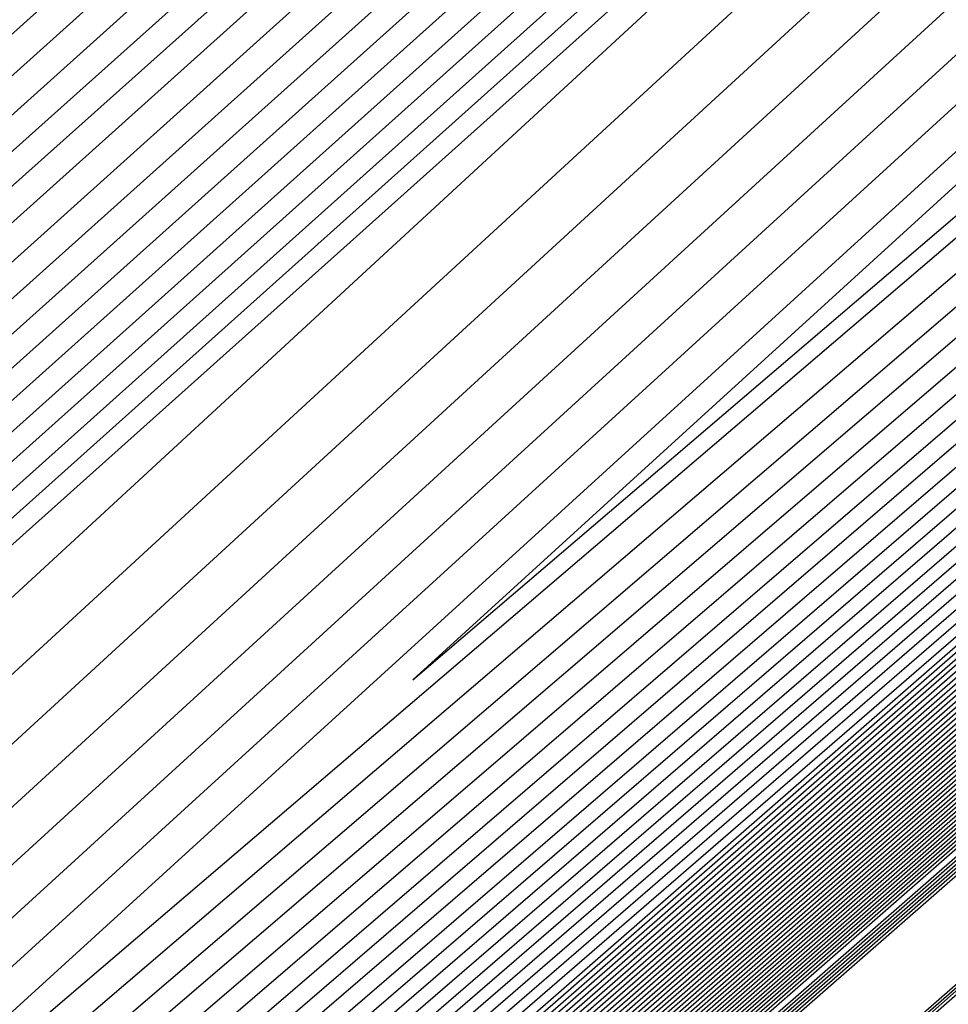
# Model space of a CAD drawing. Extents: x 3249832 to 3255657, y 13789405 to 13793316.
# Tile 932 of 1056: x 3253211.257 to 3253211.523, y 13791260.251 to 13791260.534. Entities that reach past the tile are written whole.
import ezdxf

# ---------------------------------------------------------------- set-up
doc = ezdxf.new("R2010")
doc.units = 0
doc.header["$LTSCALE"] = 100
doc.header["$MEASUREMENT"] = 0
for name, color, linetype in [('GRATIO_03231_CON', 1, 'CONTINUOUS'), ('GRATIO_0323_ICON', 1, 'CONTINUOUS'), ('TARGETS_EAST', 7, 'CONTINUOUS')]:
    doc.layers.add(name, color=color, linetype=linetype)

# ---------------------------------------------------------------- blocks, each defined once
blk = doc.blocks.new('Gratio_032316_contours')
at = {"layer": 'GRATIO_03231_CON', "color": 1, "linetype": 'Continuous', "flags": 128}
for points in [[(3253179.55027, 13791232.39503), (3253186.87441, 13791238.77001), (3253201.4775, 13791251.51898), (3253219.20823, 13791267.00714), (3253234.45763, 13791280.32933), (3253243.00028, 13791287.79153), (3253246.14511, 13791290.5444), (3253246.5846, 13791290.94974), (3253247.02187, 13791291.379), (3253250.20254, 13791294.24212), (3253258.88285, 13791301.95866), (3253274.44262, 13791315.73867), (3253292.7559, 13791331.95413), (3253308.32028, 13791345.76753)], [(3253180.16544, 13791232.93802), (3253187.28488, 13791239.13155), (3253201.72516, 13791251.73678), (3253219.33902, 13791267.12228), (3253234.51314, 13791280.37862), (3253243.01644, 13791287.80647), (3253246.14668, 13791290.54676), (3253246.58389, 13791290.95054), (3253247.01645, 13791291.37639), (3253250.16633, 13791294.21318), (3253258.7639, 13791301.85732), (3253274.17605, 13791315.50724), (3253292.31584, 13791331.56933), (3253307.73285, 13791345.25198)], [(3253180.78061, 13791233.481), (3253187.69534, 13791239.49309), (3253201.97282, 13791251.95458), (3253219.46981, 13791267.23741), (3253234.56866, 13791280.42791), (3253243.03259, 13791287.8214), (3253246.14825, 13791290.54912), (3253246.58317, 13791290.95133), (3253247.01103, 13791291.37378), (3253250.13013, 13791294.18424), (3253258.64495, 13791301.75599), (3253273.90947, 13791315.27582), (3253291.87577, 13791331.18453), (3253307.14542, 13791344.73643)], [(3253181.39578, 13791234.02399), (3253188.1058, 13791239.85463), (3253202.22048, 13791252.17237), (3253219.6006, 13791267.35254), (3253234.62418, 13791280.4772), (3253243.04874, 13791287.83633), (3253246.14982, 13791290.55149), (3253246.58246, 13791290.95213), (3253247.00561, 13791291.37117), (3253250.09393, 13791294.15529), (3253258.526, 13791301.65465), (3253273.6429, 13791315.0444), (3253291.4357, 13791330.79973), (3253306.55799, 13791344.22088)], [(3253182.62612, 13791235.10996), (3253188.92672, 13791240.5777), (3253202.71581, 13791252.60797), (3253219.86218, 13791267.58281), (3253234.73522, 13791280.57579), (3253243.08105, 13791287.8662), (3253246.15297, 13791290.55621), (3253246.58103, 13791290.95372), (3253246.99477, 13791291.36594), (3253250.02153, 13791294.09741), (3253258.2881, 13791301.45198), (3253273.10975, 13791314.58156), (3253290.55557, 13791330.03014), (3253305.38313, 13791343.18978)], [(3253183.24129, 13791235.65295), (3253189.33718, 13791240.93924), (3253202.96347, 13791252.82577), (3253219.99297, 13791267.69794), (3253234.79073, 13791280.62508), (3253243.0972, 13791287.88113), (3253246.15454, 13791290.55858), (3253246.58032, 13791290.95452), (3253246.98935, 13791291.36333), (3253249.98532, 13791294.06847), (3253258.16915, 13791301.35065), (3253272.84317, 13791314.35013), (3253290.11551, 13791329.64534), (3253304.7957, 13791342.67423)], [(3253189.74764, 13791241.30078), (3253203.21113, 13791253.04357), (3253220.12376, 13791267.81308), (3253234.84625, 13791280.67437), (3253243.11336, 13791287.89607), (3253246.15611, 13791290.56094), (3253246.57961, 13791290.95531), (3253246.98393, 13791291.36072), (3253249.94912, 13791294.03953), (3253258.05019, 13791301.24931), (3253272.5766, 13791314.11871), (3253289.67544, 13791329.26055), (3253304.20827, 13791342.15868)], [(3253190.1581, 13791241.66232), (3253203.45879, 13791253.26136), (3253220.25455, 13791267.92821), (3253234.90177, 13791280.72366), (3253243.12951, 13791287.911), (3253246.15768, 13791290.5633), (3253246.57889, 13791290.95611), (3253246.97851, 13791291.35811), (3253249.91292, 13791294.01058), (3253257.93124, 13791301.14798), (3253272.31002, 13791313.88729), (3253289.23538, 13791328.87575), (3253303.62084, 13791341.64313)], [(3253190.97902, 13791242.38539), (3253203.95411, 13791253.69696), (3253220.51613, 13791268.15847), (3253235.01281, 13791280.82224), (3253243.16182, 13791287.94087), (3253246.16082, 13791290.56803), (3253246.57747, 13791290.9577), (3253246.96767, 13791291.35288), (3253249.84051, 13791293.9527), (3253257.69334, 13791300.94531), (3253271.77687, 13791313.42445), (3253288.35525, 13791328.10615), (3253302.44598, 13791340.61203)], [(3253191.38948, 13791242.74693), (3253204.20177, 13791253.91476), (3253220.64692, 13791268.27361), (3253235.06832, 13791280.87154), (3253243.17797, 13791287.9558), (3253246.1624, 13791290.57039), (3253246.57675, 13791290.9585), (3253246.96225, 13791291.35027), (3253249.80431, 13791293.92376), (3253257.57439, 13791300.84397), (3253271.51029, 13791313.19303), (3253287.91518, 13791327.72135), (3253301.85855, 13791340.09648)], [(3253191.79994, 13791243.10847), (3253204.44943, 13791254.13256), (3253220.77772, 13791268.38874), (3253235.12384, 13791280.92083), (3253243.19412, 13791287.97073), (3253246.16397, 13791290.57276), (3253246.57604, 13791290.95929), (3253246.95683, 13791291.34766), (3253249.76811, 13791293.89481), (3253257.45544, 13791300.74264), (3253271.24372, 13791312.9616), (3253287.47511, 13791327.33655), (3253301.27112, 13791339.58093)], [(3253192.2104, 13791243.47001), (3253204.69709, 13791254.35035), (3253220.90851, 13791268.50387), (3253235.17936, 13791280.97012), (3253243.21028, 13791287.98567), (3253246.16554, 13791290.57512), (3253246.57533, 13791290.96009), (3253246.95142, 13791291.34505), (3253249.73191, 13791293.86587), (3253257.33649, 13791300.6413), (3253270.97714, 13791312.73018), (3253287.03505, 13791326.95176), (3253300.68369, 13791339.06538)], [(3253193.03132, 13791244.19308), (3253205.19242, 13791254.78595), (3253221.17009, 13791268.73414), (3253235.29039, 13791281.0687), (3253243.24258, 13791288.01553), (3253246.16868, 13791290.57985), (3253246.5739, 13791290.96168), (3253246.94058, 13791291.33982), (3253249.6595, 13791293.80799), (3253257.09858, 13791300.43863), (3253270.44399, 13791312.26734), (3253286.15492, 13791326.18216), (3253299.50883, 13791338.03428)], [(3253193.44178, 13791244.55462), (3253205.44008, 13791255.00375), (3253221.30088, 13791268.84927), (3253235.34591, 13791281.11799), (3253243.25874, 13791288.03047), (3253246.17025, 13791290.58221), (3253246.57319, 13791290.96248), (3253246.93516, 13791291.33721), (3253249.6233, 13791293.77904), (3253256.97963, 13791300.3373), (3253270.17741, 13791312.03592), (3253285.71485, 13791325.79737), (3253298.92139, 13791337.51873)], [(3253193.85224, 13791244.91616), (3253205.68774, 13791255.22155), (3253221.43167, 13791268.9644), (3253235.40143, 13791281.16728), (3253243.27489, 13791288.0454), (3253246.17182, 13791290.58457), (3253246.57247, 13791290.96327), (3253246.92974, 13791291.3346), (3253249.5871, 13791293.7501), (3253256.86068, 13791300.23596), (3253269.91084, 13791311.8045), (3253285.27479, 13791325.41257), (3253298.33396, 13791337.00318)], [(3253194.2627, 13791245.2777), (3253205.9354, 13791255.43934), (3253221.56246, 13791269.07954), (3253235.45695, 13791281.21658), (3253243.29104, 13791288.06033), (3253246.17339, 13791290.58694), (3253246.57176, 13791290.96407), (3253246.92432, 13791291.33198), (3253249.55089, 13791293.72116), (3253256.74173, 13791300.13463), (3253269.64426, 13791311.57307), (3253284.83472, 13791325.02777), (3253297.74653, 13791336.48763)], [(3253195.08362, 13791246.00077), (3253206.43072, 13791255.87494), (3253221.82404, 13791269.3098), (3253235.56798, 13791281.31516), (3253243.32335, 13791288.0902), (3253246.17654, 13791290.59166), (3253246.57033, 13791290.96566), (3253246.91348, 13791291.32676), (3253249.47849, 13791293.66327), (3253256.50383, 13791299.93196), (3253269.11111, 13791311.11023), (3253283.95459, 13791324.25817), (3253296.57167, 13791335.45653)], [(3253195.49408, 13791246.36231), (3253206.67838, 13791256.09274), (3253221.95483, 13791269.42494), (3253235.6235, 13791281.36445), (3253243.3395, 13791288.10513), (3253246.17811, 13791290.59402), (3253246.56962, 13791290.96646), (3253246.90806, 13791291.32415), (3253249.44229, 13791293.63433), (3253256.38488, 13791299.83062), (3253268.84454, 13791310.87881), (3253283.51452, 13791323.87338), (3253295.98424, 13791334.94098)], [(3253195.90454, 13791246.72385), (3253206.92604, 13791256.31054), (3253222.08562, 13791269.54007), (3253235.67902, 13791281.41374), (3253243.35566, 13791288.12007), (3253246.17968, 13791290.59639), (3253246.56891, 13791290.96725), (3253246.90264, 13791291.32154), (3253249.40609, 13791293.60539), (3253256.26593, 13791299.72929), (3253268.57796, 13791310.64739), (3253283.07446, 13791323.48858), (3253295.39681, 13791334.42543)], [(3253196.31501, 13791247.08539), (3253207.1737, 13791256.52833), (3253222.21641, 13791269.6552), (3253235.73454, 13791281.46303), (3253243.37181, 13791288.135), (3253246.18125, 13791290.59875), (3253246.56819, 13791290.96805), (3253246.89722, 13791291.31892), (3253249.36988, 13791293.57645), (3253256.14697, 13791299.62795), (3253268.31138, 13791310.41597), (3253282.63439, 13791323.10378), (3253294.80938, 13791333.90988)], [(3253197.13593, 13791247.80846), (3253207.66903, 13791256.96393), (3253222.47799, 13791269.88547), (3253235.84557, 13791281.56162), (3253243.40412, 13791288.16487), (3253246.18439, 13791290.60348), (3253246.56677, 13791290.96964), (3253246.88638, 13791291.3137), (3253249.29748, 13791293.51856), (3253255.90907, 13791299.42528), (3253267.77823, 13791309.95312), (3253281.75426, 13791322.33419), (3253293.63452, 13791332.87878)], [(3253197.54639, 13791248.17), (3253207.91669, 13791257.18173), (3253222.60878, 13791270.0006), (3253235.90109, 13791281.61091), (3253243.42027, 13791288.1798), (3253246.18596, 13791290.60584), (3253246.56605, 13791290.97044), (3253246.88096, 13791291.31109), (3253249.26128, 13791293.48962), (3253255.79012, 13791299.32395), (3253267.51166, 13791309.7217), (3253281.31419, 13791321.94939), (3253293.04709, 13791332.36323), (3253299.24948, 13791337.92415)], [(3253197.95685, 13791248.53154), (3253208.16435, 13791257.39953), (3253222.73957, 13791270.11573), (3253235.95661, 13791281.6602), (3253243.43643, 13791288.19473), (3253246.18754, 13791290.6082), (3253246.56534, 13791290.97123), (3253246.87554, 13791291.30847), (3253249.22507, 13791293.46068), (3253255.67117, 13791299.22261), (3253267.24508, 13791309.49028), (3253280.87413, 13791321.56459), (3253292.45966, 13791331.84768), (3253298.58416, 13791337.33876)], [(3253198.36731, 13791248.89308), (3253208.41201, 13791257.61732), (3253222.87037, 13791270.23087), (3253236.01213, 13791281.70949), (3253243.45258, 13791288.20967), (3253246.18911, 13791290.61057), (3253246.56463, 13791290.97203), (3253246.87012, 13791291.30586), (3253249.18887, 13791293.43173), (3253255.55222, 13791299.12128), (3253266.9785, 13791309.25886), (3253280.43407, 13791321.17979), (3253291.87223, 13791331.33213), (3253297.91884, 13791336.75338)], [(3253199.18823, 13791249.61615), (3253208.90733, 13791258.05292), (3253223.13195, 13791270.46113), (3253236.12316, 13791281.80807), (3253243.48489, 13791288.23953), (3253246.19225, 13791290.61529), (3253246.5632, 13791290.97362), (3253246.85928, 13791291.30064), (3253249.11647, 13791293.37385), (3253255.31432, 13791298.91861), (3253266.44535, 13791308.79601), (3253279.55394, 13791320.4102), (3253290.69737, 13791330.30103), (3253296.5882, 13791335.58261)], [(3253199.59869, 13791249.97769), (3253209.15499, 13791258.27072), (3253223.26274, 13791270.57626), (3253236.17868, 13791281.85736), (3253243.50104, 13791288.25447), (3253246.19382, 13791290.61766), (3253246.56249, 13791290.97442), (3253246.85386, 13791291.29803), (3253249.08026, 13791293.34491), (3253255.19536, 13791298.81727), (3253266.17878, 13791308.56459), (3253279.11387, 13791320.0254), (3253290.10994, 13791329.78548), (3253295.92288, 13791334.99723)], [(3253200.00915, 13791250.33923), (3253209.40265, 13791258.48852), (3253223.39353, 13791270.6914), (3253236.2342, 13791281.90666), (3253243.51719, 13791288.2694), (3253246.19539, 13791290.62002), (3253246.56177, 13791290.97521), (3253246.84844, 13791291.29541), (3253249.04406, 13791293.31596), (3253255.07641, 13791298.71594), (3253265.9122, 13791308.33317), (3253278.6738, 13791319.6406), (3253289.52251, 13791329.26993), (3253295.25756, 13791334.41184)], [(3253200.41961, 13791250.70077), (3253209.65031, 13791258.70631), (3253223.52432, 13791270.80653), (3253236.28972, 13791281.95595), (3253243.53335, 13791288.28434), (3253246.19696, 13791290.62238), (3253246.56106, 13791290.97601), (3253246.84302, 13791291.2928), (3253249.00786, 13791293.28702), (3253254.95746, 13791298.6146), (3253265.64563, 13791308.10175), (3253278.23374, 13791319.25581), (3253288.93508, 13791328.75438), (3253294.59224, 13791333.82646)], [(3253201.24053, 13791251.42384), (3253210.14563, 13791259.14191), (3253223.7859, 13791271.0368), (3253236.40075, 13791282.05453), (3253243.56565, 13791288.3142), (3253246.20011, 13791290.62711), (3253246.55963, 13791290.9776), (3253246.83219, 13791291.28758), (3253248.93546, 13791293.22914), (3253254.71956, 13791298.41193), (3253265.11248, 13791307.63891), (3253277.35361, 13791318.48621), (3253287.76022, 13791327.72328), (3253293.2616, 13791332.65569)], [(3253201.65099, 13791251.78538), (3253210.3933, 13791259.35971), (3253223.91669, 13791271.15193), (3253236.45627, 13791282.10382), (3253243.58181, 13791288.32914), (3253246.20168, 13791290.62947), (3253246.55892, 13791290.9784), (3253246.82677, 13791291.28496), (3253248.89925, 13791293.20019), (3253254.60061, 13791298.3106), (3253264.8459, 13791307.40749), (3253276.91354, 13791318.10141), (3253287.17279, 13791327.20773)], [(3253287.08425, 13791327.42403), (3253276.73806, 13791318.42283), (3253264.57185, 13791307.80461), (3253254.2359, 13791298.76559), (3253254.2359, 13791298.76559), (3253248.46678, 13791293.70503), (3253246.346, 13791291.83423), (3253246.04136, 13791291.56753), (3253245.86651, 13791291.4391), (3253244.71859, 13791290.46243), (3253241.64061, 13791287.77087), (3253236.15708, 13791282.92694), (3253229.71859, 13791277.2099), (3253224.25723, 13791272.32819), (3253221.00988, 13791269.37796), (3253218.43269, 13791267.00625), (3253214.2866, 13791263.24781), (3253207.50316, 13791257.1665), (3253201.69641, 13791251.94257)], [(3253215.27891, 13791264.12388), (3253208.32754, 13791257.89481), (3253202.31158, 13791252.48555), (3253202.06145, 13791252.14692), (3253210.64096, 13791259.57751), (3253224.04748, 13791271.26706)], [(3253216.27123, 13791264.99994), (3253209.15191, 13791258.62312), (3253202.92675, 13791253.02854), (3253202.47191, 13791252.50846), (3253210.88862, 13791259.7953), (3253224.17827, 13791271.38219)], [(3253218.25586, 13791266.75207), (3253210.80067, 13791260.07975), (3253204.15709, 13791254.11451), (3253203.29283, 13791253.23153), (3253211.38394, 13791260.2309), (3253224.43985, 13791271.61246)], [(3253219.24818, 13791267.62813), (3253211.62504, 13791260.80806), (3253204.77226, 13791254.6575), (3253203.70329, 13791253.59307), (3253211.6316, 13791260.4487), (3253224.57064, 13791271.72759)], [(3253220.24049, 13791268.50419), (3253212.44942, 13791261.53637), (3253205.38743, 13791255.20049), (3253204.11375, 13791253.95461), (3253211.87926, 13791260.6665), (3253224.70143, 13791271.84272)], [(3253221.23281, 13791269.38026), (3253213.2738, 13791262.26468), (3253206.0026, 13791255.74348), (3253204.52421, 13791254.31615), (3253212.12692, 13791260.88429), (3253224.83222, 13791271.95786)], [(3253223.21744, 13791271.13238), (3253214.92255, 13791263.72131), (3253207.23294, 13791256.82945), (3253205.34514, 13791255.03922), (3253212.62225, 13791261.31989), (3253225.0938, 13791272.18812)], [(3253215.74693, 13791264.44962), (3253207.84811, 13791257.37244), (3253205.7556, 13791255.40076), (3253212.86991, 13791261.53769), (3253225.22459, 13791272.30326)], [(3253216.57131, 13791265.17793), (3253208.46329, 13791257.91542), (3253206.16606, 13791255.7623), (3253213.11757, 13791261.75549), (3253225.35538, 13791272.41839)], [(3253217.39568, 13791265.90624), (3253209.07846, 13791258.45841), (3253206.57652, 13791256.12384), (3253213.36523, 13791261.97329), (3253225.48617, 13791272.53352)], [(3253219.04444, 13791267.36287), (3253210.3088, 13791259.54439), (3253207.39744, 13791256.84691), (3253213.86055, 13791262.40888), (3253225.74775, 13791272.76379)], [(3253219.86882, 13791268.09118), (3253210.92397, 13791260.08737), (3253207.8079, 13791257.20845), (3253214.10821, 13791262.62668), (3253225.87854, 13791272.87892)], [(3253220.69319, 13791268.81949), (3253211.53914, 13791260.63036), (3253208.21836, 13791257.56999), (3253214.35587, 13791262.84448), (3253226.00933, 13791272.99405)], [(3253221.51757, 13791269.54781), (3253212.15431, 13791261.17335), (3253208.62882, 13791257.93153), (3253214.60353, 13791263.06227), (3253226.14013, 13791273.10919)], [(3253223.16632, 13791271.00443), (3253213.38465, 13791262.25932), (3253209.44974, 13791258.6546), (3253215.09886, 13791263.49787), (3253226.40171, 13791273.33945)], [(3253223.9907, 13791271.73274), (3253213.99982, 13791262.80231), (3253209.8602, 13791259.01614), (3253215.34652, 13791263.71567), (3253226.5325, 13791273.45458)], [(3253224.81508, 13791272.46105), (3253214.61499, 13791263.3453), (3253210.27066, 13791259.37768), (3253215.59418, 13791263.93347)], [(3253215.23016, 13791263.88828), (3253210.68112, 13791259.73922), (3253215.84184, 13791264.15127)], [(3253216.16082, 13791264.70781), (3253211.3694, 13791260.34434), (3253216.29786, 13791264.55191)]]:
    blk.add_lwpolyline(points, dxfattribs=at)
at = {"layer": 'GRATIO_03231_CON', "color": 5, "linetype": 'Continuous', "flags": 128}
for points in [[(3253178.31993, 13791231.30905), (3253186.05349, 13791238.04694), (3253200.98218, 13791251.08338), (3253218.94665, 13791266.77688), (3253234.34659, 13791280.23075), (3253242.96798, 13791287.76167), (3253246.14197, 13791290.53967), (3253246.58603, 13791290.94815), (3253247.02107, 13791291.37394), (3253250.18182, 13791294.2177), (3253258.80647, 13791301.88356), (3253274.26937, 13791315.56557), (3253292.48955, 13791331.61762), (3253308.02221, 13791345.18354)], [(3253177.70476, 13791230.76607), (3253185.64303, 13791237.6854), (3253200.73452, 13791250.86558), (3253218.81586, 13791266.66175), (3253234.29107, 13791280.18146), (3253242.95182, 13791287.74673), (3253246.1404, 13791290.53731), (3253246.58674, 13791290.94735), (3253247.01436, 13791291.36584), (3253250.12102, 13791294.16091), (3253258.59804, 13791301.69555), (3253273.79626, 13791315.14336), (3253291.70456, 13791330.92064), (3253306.97134, 13791344.25434)], [(3253177.08958, 13791230.22308), (3253185.23257, 13791237.32386), (3253200.48686, 13791250.64779), (3253218.68507, 13791266.54661), (3253234.23556, 13791280.13216), (3253242.93567, 13791287.7318), (3253246.13883, 13791290.53495), (3253246.58745, 13791290.94656), (3253247.00766, 13791291.35773), (3253250.06022, 13791294.10413), (3253258.38961, 13791301.50754), (3253273.32314, 13791314.72115), (3253290.91956, 13791330.22366), (3253305.92046, 13791343.32515)], [(3253176.47441, 13791229.68009), (3253184.82211, 13791236.96232), (3253200.23919, 13791250.42999), (3253218.55428, 13791266.43148), (3253234.18004, 13791280.08287), (3253242.91952, 13791287.71687), (3253246.13725, 13791290.53258), (3253246.58817, 13791290.94576), (3253247.00095, 13791291.34963), (3253249.99942, 13791294.04734), (3253258.18118, 13791301.31953), (3253272.85003, 13791314.29894), (3253290.13456, 13791329.52668), (3253304.86958, 13791342.39595)], [(3253175.24407, 13791228.59412), (3253184.00119, 13791236.23925), (3253199.74387, 13791249.99439), (3253218.2927, 13791266.20121), (3253234.069, 13791279.98429), (3253242.88721, 13791287.687), (3253246.13411, 13791290.52786), (3253246.58959, 13791290.94417), (3253246.98754, 13791291.33342), (3253249.87782, 13791293.93376), (3253257.76432, 13791300.94351), (3253271.9038, 13791313.45451), (3253288.56457, 13791328.13272), (3253302.76783, 13791340.53756)], [(3253196.57706, 13791247.03615), (3253203.47105, 13791253.1938), (3253218.75951, 13791266.60126), (3253234.06971, 13791279.98413), (3253242.88772, 13791287.68662), (3253246.13462, 13791290.52731), (3253246.59031, 13791290.94338), (3253246.98083, 13791291.32532), (3253249.81702, 13791293.87697), (3253257.55589, 13791300.7555), (3253271.43068, 13791313.0323), (3253287.77957, 13791327.43574), (3253301.71695, 13791339.60837)], [(3253196.71057, 13791247.15254), (3253203.58621, 13791253.29381), (3253218.83398, 13791266.66558), (3253234.10345, 13791280.01283), (3253242.89801, 13791287.6948), (3253246.13636, 13791290.52784), (3253246.59102, 13791290.94258), (3253246.97413, 13791291.31721), (3253249.75622, 13791293.82018), (3253257.34746, 13791300.56749), (3253270.95757, 13791312.61009), (3253286.99457, 13791326.73875), (3253300.66608, 13791338.67918)], [(3253196.84408, 13791247.26894), (3253203.70137, 13791253.39382), (3253218.90845, 13791266.7299), (3253234.13718, 13791280.04153), (3253242.9083, 13791287.70297), (3253246.13809, 13791290.52836), (3253246.59174, 13791290.94178), (3253246.96742, 13791291.30911), (3253249.69542, 13791293.76339), (3253257.13903, 13791300.37948), (3253270.48445, 13791312.18788), (3253286.20957, 13791326.04177), (3253299.6152, 13791337.74998)]]:
    blk.add_lwpolyline(points, dxfattribs=at)
at = {"layer": 'GRATIO_0323_ICON', "color": 7, "linetype": 'Continuous', "flags": 128}
for points in [[(3253175.85924, 13791229.13711), (3253184.41165, 13791236.60078), (3253199.99153, 13791250.21219), (3253218.42349, 13791266.31635), (3253234.12452, 13791280.03358), (3253242.90336, 13791287.70193), (3253246.13568, 13791290.53022), (3253246.58888, 13791290.94497), (3253246.99424, 13791291.34152), (3253249.93862, 13791293.99055), (3253257.97275, 13791301.13152), (3253272.37691, 13791313.87673), (3253289.34956, 13791328.8297), (3253303.81871, 13791341.46676)], [(3253182.01095, 13791234.56698), (3253188.51626, 13791240.21616), (3253202.46814, 13791252.39017), (3253219.73139, 13791267.46768), (3253234.6797, 13791280.5265), (3253243.0649, 13791287.85127), (3253246.1514, 13791290.55385), (3253246.58175, 13791290.95293), (3253247.00019, 13791291.36856), (3253250.05773, 13791294.12635), (3253258.40705, 13791301.55332), (3253273.37632, 13791314.81298), (3253290.99564, 13791330.41494), (3253305.97056, 13791343.70533)], [(3253196.97758, 13791247.38534), (3253203.81653, 13791253.49383), (3253218.98293, 13791266.79423), (3253234.17092, 13791280.07022), (3253242.91859, 13791287.71115), (3253246.13983, 13791290.52889), (3253246.59245, 13791290.94099), (3253246.96072, 13791291.301), (3253249.63462, 13791293.7066), (3253256.9306, 13791300.19147), (3253270.01134, 13791311.76567), (3253285.42458, 13791325.34479), (3253298.56432, 13791336.82079)], [(3253190.56856, 13791242.02386), (3253203.70645, 13791253.47916), (3253220.38534, 13791268.04334), (3253234.95729, 13791280.77295), (3253243.14566, 13791287.92593), (3253246.15925, 13791290.56567), (3253246.57818, 13791290.95691), (3253246.97309, 13791291.35549), (3253249.87672, 13791293.98164), (3253257.81229, 13791301.04664), (3253272.04344, 13791313.65587), (3253288.79531, 13791328.49095), (3253303.03341, 13791341.12758)], [(3253192.62086, 13791243.83154), (3253204.94475, 13791254.56815), (3253221.0393, 13791268.61901), (3253235.23488, 13791281.01941), (3253243.22643, 13791288.0006), (3253246.16711, 13791290.57748), (3253246.57461, 13791290.96089), (3253246.946, 13791291.34243), (3253249.6957, 13791293.83693), (3253257.21754, 13791300.53997), (3253270.71056, 13791312.49876), (3253286.59498, 13791326.56696), (3253300.09626, 13791338.54983)], [(3253194.67316, 13791245.63924), (3253206.18306, 13791255.65714), (3253221.69325, 13791269.19467), (3253235.51247, 13791281.26587), (3253243.3072, 13791288.07527), (3253246.17497, 13791290.5893), (3253246.57105, 13791290.96487), (3253246.9189, 13791291.32937), (3253249.51469, 13791293.69222), (3253256.62278, 13791300.03329), (3253269.37769, 13791311.34165), (3253284.39466, 13791324.64297), (3253297.1591, 13791335.97208)], [(3253196.72547, 13791247.44693), (3253207.42136, 13791256.74613), (3253222.3472, 13791269.77033), (3253235.79006, 13791281.51232), (3253243.38797, 13791288.14993), (3253246.18282, 13791290.60111), (3253246.56748, 13791290.96885), (3253246.8918, 13791291.31631), (3253249.33368, 13791293.5475), (3253256.02802, 13791299.52662), (3253268.04481, 13791310.18454), (3253282.19433, 13791322.71898), (3253294.22195, 13791333.39433)], [(3253198.77777, 13791249.25461), (3253208.65967, 13791257.83512), (3253223.00116, 13791270.346), (3253236.06765, 13791281.75878), (3253243.46873, 13791288.2246), (3253246.19068, 13791290.61293), (3253246.56391, 13791290.97283), (3253246.8647, 13791291.30325), (3253249.15267, 13791293.40279), (3253255.43327, 13791299.01994), (3253266.71193, 13791309.02744), (3253279.994, 13791320.795), (3253291.2848, 13791330.81658), (3253297.25352, 13791336.168)], [(3253200.83007, 13791251.06231), (3253209.89797, 13791258.92411), (3253223.65511, 13791270.92166), (3253236.34523, 13791282.00524), (3253243.5495, 13791288.29927), (3253246.19853, 13791290.62475), (3253246.56034, 13791290.9768), (3253246.83761, 13791291.29019), (3253248.97166, 13791293.25808), (3253254.83851, 13791298.51327), (3253265.37905, 13791307.87033), (3253277.79367, 13791318.87101), (3253288.34765, 13791328.23883), (3253293.92692, 13791333.24107)], [(3253217.26355, 13791265.876), (3253209.97629, 13791259.35143), (3253203.54192, 13791253.57153), (3253202.88237, 13791252.87), (3253211.13628, 13791260.0131), (3253224.30906, 13791271.49733)], [(3253222.22513, 13791270.25632), (3253214.09818, 13791262.993), (3253206.61777, 13791256.28646), (3253204.93468, 13791254.67769), (3253212.37458, 13791261.10209), (3253224.96301, 13791272.07299)], [(3253218.22006, 13791266.63456), (3253209.69363, 13791259.0014), (3253206.98698, 13791256.48538), (3253213.61289, 13791262.19108), (3253225.61696, 13791272.64865)], [(3253222.34195, 13791270.27612), (3253212.76948, 13791261.71633), (3253209.03928, 13791258.29307), (3253214.8512, 13791263.28007), (3253226.27092, 13791273.22432)], [(3253215.84533, 13791264.43127), (3253211.09158, 13791260.10076), (3253216.0895, 13791264.36906)]]:
    blk.add_lwpolyline(points, dxfattribs=at)

msp = doc.modelspace()

# ---------------------------------------------------------------- block references
at = {"layer": 'TARGETS_EAST'}
msp.add_blockref('Gratio_032316_contours', (0, 0), dxfattribs=at)

doc.saveas('drawing.dxf')
